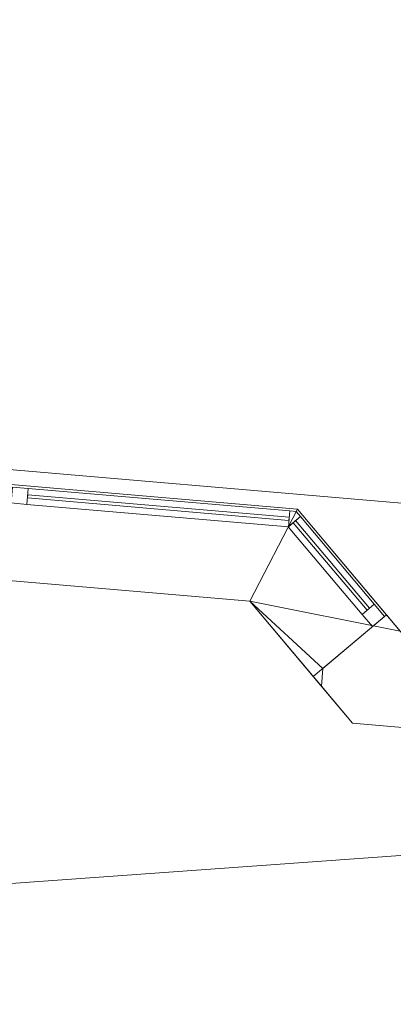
# Model space of a CAD drawing. Header units: millimetres. Extents: x -430348 to -225823, y -86243 to 5084.
# Tile 670 of 1056: x -370255 to -369083, y -235 to 2852. Entities that reach past the tile are written whole.
import ezdxf

# ---------------------------------------------------------------- set-up
doc = ezdxf.new("R2010")
doc.units = ezdxf.units.MM
for name, color, linetype, lineweight in [('A-GLAZ-CURT', 52, 'Continuous', 9), ('A-GLAZ-CWMG', 51, 'Continuous', 9), ('A-ROOF', 132, 'Continuous', 9), ('A-WALL', 113, 'Continuous', 9)]:
    doc.layers.add(name, color=color, linetype=linetype, lineweight=lineweight)

# ---------------------------------------------------------------- blocks, each defined once
blk = doc.blocks.new('System Panel - Glazed-518578-_3D_ Copy 1')
at = {"layer": 'A-GLAZ-CURT', "transparency": 33554471}
mesh = blk.add_polyface(dxfattribs=at)
corners = [(-411.3, 5), (-411.3, 5, 575), (411.3, 5, 575), (411.3, 5)]
mesh.append_faces([[corners[k] for k in face] for face in [(2, 3, 0, 1)]])
mesh = blk.add_polyface(dxfattribs=at)
corners = [(411.3, -5), (-411.3, -5), (-411.3, 5), (411.3, 5)]
mesh.append_faces([[corners[k] for k in face] for face in [(3, 0, 1, 2)]])
mesh = blk.add_polyface(dxfattribs=at)
corners = [(-411.3, -5, 575), (411.3, -5, 575), (411.3, 5, 575), (-411.3, 5, 575)]
mesh.append_faces([[corners[k] for k in face] for face in [(3, 0, 1, 2)]])
mesh = blk.add_polyface(dxfattribs=at)
corners = [(-411.3, -5), (-411.3, -5, 575), (-411.3, 5, 575), (-411.3, 5)]
mesh.append_faces([[corners[k] for k in face] for face in [(3, 0, 1, 2)]])
mesh = blk.add_polyface(dxfattribs=at)
corners = [(411.3, -5, 575), (411.3, -5), (411.3, 5), (411.3, 5, 575)]
mesh.append_faces([[corners[k] for k in face] for face in [(3, 0, 1, 2)]])
mesh = blk.add_polyface(dxfattribs=at)
corners = [(-411.3, -5), (411.3, -5), (411.3, -5, 575), (-411.3, -5, 575)]
mesh.append_faces([[corners[k] for k in face] for face in [(3, 0, 1, 2)]])
blk = doc.blocks.new('Quad Corner Mullion - Quad Mullion 1-518579-_3D_ Copy 1')
at = {"layer": 'A-GLAZ-CWMG'}
mesh = blk.add_polyface(dxfattribs=at)
corners = [(25, 10.4), (10.4, 25), (-10.4, 25), (-10.4, -25)]
mesh.append_faces([[corners[k] for k in face] for face in [(0, 1, 2, 3)]])
mesh = blk.add_polyface(dxfattribs=at)
corners = [(-10.4, 25), (10.4, 25), (10.4, 25, -650), (-10.4, 25, -650)]
mesh.append_faces([[corners[k] for k in face] for face in [(3, 0, 1, 2)]])
mesh = blk.add_polyface(dxfattribs=at)
corners = [(-10.4, -25), (-10.4, 25), (-10.4, 25, -650), (-10.4, -25, -650)]
mesh.append_faces([[corners[k] for k in face] for face in [(0, 1, 2, 3)]])
mesh = blk.add_polyface(dxfattribs=at)
corners = [(25, 10.4), (-10.4, -25), (-10.4, -25, -650), (25, 10.4, -650)]
mesh.append_faces([[corners[k] for k in face] for face in [(0, 1, 2, 3)]])
mesh = blk.add_polyface(dxfattribs=at)
corners = [(10.4, 25), (25, 10.4), (25, 10.4, -650), (10.4, 25, -650)]
mesh.append_faces([[corners[k] for k in face] for face in [(0, 1, 2, 3)]])
blk = doc.blocks.new('Rectangular Mullion - 50mm x 50mm-518576-_3D_ Copy 1')
at = {"layer": 'A-GLAZ-CWMG'}
mesh = blk.add_polyface(dxfattribs=at)
corners = [(0, 25), (-50, 25), (-50, -25), (0, -25)]
mesh.append_faces([[corners[k] for k in face] for face in [(3, 0, 1, 2)]])
mesh = blk.add_polyface(dxfattribs=at)
corners = [(0, 25, -822.6), (0, -25, -822.6), (-50, -25, -822.6), (-50, 25, -822.6)]
mesh.append_faces([[corners[k] for k in face] for face in [(0, 1, 2, 3)]])
mesh = blk.add_polyface(dxfattribs=at)
corners = [(-50, 25), (0, 25), (0, 25, -822.6), (-50, 25, -822.6)]
mesh.append_faces([[corners[k] for k in face] for face in [(0, 1, 2, 3)]])
mesh = blk.add_polyface(dxfattribs=at)
corners = [(-50, -25), (-50, 25), (-50, 25, -822.6), (-50, -25, -822.6)]
mesh.append_faces([[corners[k] for k in face] for face in [(0, 1, 2, 3)]])
mesh = blk.add_polyface(dxfattribs=at)
corners = [(0, 25), (0, -25), (0, -25, -822.6), (0, 25, -822.6)]
mesh.append_faces([[corners[k] for k in face] for face in [(0, 1, 2, 3)]])
mesh = blk.add_polyface(dxfattribs=at)
corners = [(0, -25), (-50, -25), (-50, -25, -822.6), (0, -25, -822.6)]
mesh.append_faces([[corners[k] for k in face] for face in [(0, 1, 2, 3)]])
blk = doc.blocks.new('System Panel - Glazed-518584-_3D_ Copy 1')
at = {"layer": 'A-GLAZ-CURT', "transparency": 33554471}
mesh = blk.add_polyface(dxfattribs=at)
corners = [(-179.6, 5), (-179.6, 5, 575), (179.6, 5, 575), (179.6, 5)]
mesh.append_faces([[corners[k] for k in face] for face in [(2, 3, 0, 1)]])
mesh = blk.add_polyface(dxfattribs=at)
corners = [(179.6, -5), (-179.6, -5), (-179.6, 5), (179.6, 5)]
mesh.append_faces([[corners[k] for k in face] for face in [(3, 0, 1, 2)]])
mesh = blk.add_polyface(dxfattribs=at)
corners = [(-179.6, -5, 575), (179.6, -5, 575), (179.6, 5, 575), (-179.6, 5, 575)]
mesh.append_faces([[corners[k] for k in face] for face in [(3, 0, 1, 2)]])
mesh = blk.add_polyface(dxfattribs=at)
corners = [(-179.6, -5), (-179.6, -5, 575), (-179.6, 5, 575), (-179.6, 5)]
mesh.append_faces([[corners[k] for k in face] for face in [(3, 0, 1, 2)]])
mesh = blk.add_polyface(dxfattribs=at)
corners = [(179.6, -5, 575), (179.6, -5), (179.6, 5), (179.6, 5, 575)]
mesh.append_faces([[corners[k] for k in face] for face in [(3, 0, 1, 2)]])
mesh = blk.add_polyface(dxfattribs=at)
corners = [(-179.6, -5), (179.6, -5), (179.6, -5, 575), (-179.6, -5, 575)]
mesh.append_faces([[corners[k] for k in face] for face in [(3, 0, 1, 2)]])
blk = doc.blocks.new('Rectangular Mullion - 50mm x 50mm-430066-_3D_ Copy 1')
at = {"layer": 'A-GLAZ-CWMG'}
mesh = blk.add_polyface(dxfattribs=at)
corners = [(0, 25), (-50, 25), (-50, -25), (0, -25)]
mesh.append_faces([[corners[k] for k in face] for face in [(2, 3, 0, 1)]])
mesh = blk.add_polyface(dxfattribs=at)
corners = [(-50, 25), (0, 25), (0, 25, -650), (-50, 25, -650)]
mesh.append_faces([[corners[k] for k in face] for face in [(0, 1, 2, 3)]])
mesh = blk.add_polyface(dxfattribs=at)
corners = [(-50, -25), (-50, 25), (-50, 25, -650), (-50, -25, -650)]
mesh.append_faces([[corners[k] for k in face] for face in [(0, 1, 2, 3)]])
mesh = blk.add_polyface(dxfattribs=at)
corners = [(0, 25), (0, -25), (0, -25, -650), (0, 25, -650)]
mesh.append_faces([[corners[k] for k in face] for face in [(0, 1, 2, 3)]])
mesh = blk.add_polyface(dxfattribs=at)
corners = [(0, -25), (-50, -25), (-50, -25, -650), (0, -25, -650)]
mesh.append_faces([[corners[k] for k in face] for face in [(0, 1, 2, 3)]])
blk = doc.blocks.new('Rectangular Mullion - 50mm x 50mm-518581-_3D_ Copy 1')
at = {"layer": 'A-GLAZ-CWMG'}
mesh = blk.add_polyface(dxfattribs=at)
corners = [(0, 25), (-50, 25), (-50, -25), (0, -25)]
mesh.append_faces([[corners[k] for k in face] for face in [(3, 0, 1, 2)]])
mesh = blk.add_polyface(dxfattribs=at)
corners = [(0, 25, -359.3), (0, -25, -359.3), (-50, -25, -359.3), (-50, 25, -359.3)]
mesh.append_faces([[corners[k] for k in face] for face in [(3, 0, 1, 2)]])
mesh = blk.add_polyface(dxfattribs=at)
corners = [(-50, 25), (0, 25), (0, 25, -359.3), (-50, 25, -359.3)]
mesh.append_faces([[corners[k] for k in face] for face in [(3, 0, 1, 2)]])
mesh = blk.add_polyface(dxfattribs=at)
corners = [(-50, -25), (-50, 25), (-50, 25, -359.3), (-50, -25, -359.3)]
mesh.append_faces([[corners[k] for k in face] for face in [(3, 0, 1, 2)]])
mesh = blk.add_polyface(dxfattribs=at)
corners = [(0, 25), (0, -25), (0, -25, -359.3), (0, 25, -359.3)]
mesh.append_faces([[corners[k] for k in face] for face in [(3, 0, 1, 2)]])
mesh = blk.add_polyface(dxfattribs=at)
corners = [(0, -25), (-50, -25), (-50, -25, -359.3), (0, -25, -359.3)]
mesh.append_faces([[corners[k] for k in face] for face in [(3, 0, 1, 2)]])
blk = doc.blocks.new('Rectangular Mullion - 50mm x 50mm-518582-_3D_ Copy 1')
at = {"layer": 'A-GLAZ-CWMG'}
mesh = blk.add_polyface(dxfattribs=at)
corners = [(0, 25), (-50, 25), (-50, -25), (0, -25)]
mesh.append_faces([[corners[k] for k in face] for face in [(2, 3, 0, 1)]])
mesh = blk.add_polyface(dxfattribs=at)
corners = [(0, 25, -359.3), (0, -25, -359.3), (-50, -25, -359.3), (-50, 25, -359.3)]
mesh.append_faces([[corners[k] for k in face] for face in [(0, 1, 2, 3)]])
mesh = blk.add_polyface(dxfattribs=at)
corners = [(-50, 25), (0, 25), (0, 25, -359.3), (-50, 25, -359.3)]
mesh.append_faces([[corners[k] for k in face] for face in [(3, 0, 1, 2)]])
mesh = blk.add_polyface(dxfattribs=at)
corners = [(-50, -25), (-50, 25), (-50, 25, -359.3), (-50, -25, -359.3)]
mesh.append_faces([[corners[k] for k in face] for face in [(3, 0, 1, 2)]])
mesh = blk.add_polyface(dxfattribs=at)
corners = [(0, 25), (0, -25), (0, -25, -359.3), (0, 25, -359.3)]
mesh.append_faces([[corners[k] for k in face] for face in [(3, 0, 1, 2)]])
mesh = blk.add_polyface(dxfattribs=at)
corners = [(0, -25), (-50, -25), (-50, -25, -359.3), (0, -25, -359.3)]
mesh.append_faces([[corners[k] for k in face] for face in [(3, 0, 1, 2)]])
blk = doc.blocks.new('Rectangular Mullion - 50mm x 50mm-518575-_3D_ Copy 1')
at = {"layer": 'A-GLAZ-CWMG'}
mesh = blk.add_polyface(dxfattribs=at)
corners = [(0, 25), (-50, 25), (-50, -25), (0, -25)]
mesh.append_faces([[corners[k] for k in face] for face in [(2, 3, 0, 1)]])
mesh = blk.add_polyface(dxfattribs=at)
corners = [(0, 25, -822.6), (0, -25, -822.6), (-50, -25, -822.6), (-50, 25, -822.6)]
mesh.append_faces([[corners[k] for k in face] for face in [(0, 1, 2, 3)]])
mesh = blk.add_polyface(dxfattribs=at)
corners = [(-50, 25), (0, 25), (0, 25, -822.6), (-50, 25, -822.6)]
mesh.append_faces([[corners[k] for k in face] for face in [(0, 1, 2, 3)]])
mesh = blk.add_polyface(dxfattribs=at)
corners = [(-50, -25), (-50, 25), (-50, 25, -822.6), (-50, -25, -822.6)]
mesh.append_faces([[corners[k] for k in face] for face in [(0, 1, 2, 3)]])
mesh = blk.add_polyface(dxfattribs=at)
corners = [(0, 25), (0, -25), (0, -25, -822.6), (0, 25, -822.6)]
mesh.append_faces([[corners[k] for k in face] for face in [(0, 1, 2, 3)]])
mesh = blk.add_polyface(dxfattribs=at)
corners = [(0, -25), (-50, -25), (-50, -25, -822.6), (0, -25, -822.6)]
mesh.append_faces([[corners[k] for k in face] for face in [(0, 1, 2, 3)]])
blk = doc.blocks.new('Quad Corner Mullion - Quad Mullion 1-518596-_3D_ Copy 1')
at = {"layer": 'A-GLAZ-CWMG'}
mesh = blk.add_polyface(dxfattribs=at)
corners = [(25, 10.4, -650), (-10.4, -25, -650), (-10.4, 25, -650), (10.4, 25, -650)]
mesh.append_faces([[corners[k] for k in face] for face in [(2, 3, 0, 1)]])
mesh = blk.add_polyface(dxfattribs=at)
corners = [(-10.4, 25), (10.4, 25), (10.4, 25, -650), (-10.4, 25, -650)]
mesh.append_faces([[corners[k] for k in face] for face in [(3, 0, 1, 2)]])
mesh = blk.add_polyface(dxfattribs=at)
corners = [(-10.4, -25), (-10.4, 25), (-10.4, 25, -650), (-10.4, -25, -650)]
mesh.append_faces([[corners[k] for k in face] for face in [(3, 0, 1, 2)]])
mesh = blk.add_polyface(dxfattribs=at)
corners = [(25, 10.4), (-10.4, -25), (-10.4, -25, -650), (25, 10.4, -650)]
mesh.append_faces([[corners[k] for k in face] for face in [(3, 0, 1, 2)]])
mesh = blk.add_polyface(dxfattribs=at)
corners = [(10.4, 25), (25, 10.4), (25, 10.4, -650), (10.4, 25, -650)]
mesh.append_faces([[corners[k] for k in face] for face in [(0, 1, 2, 3)]])
blk = doc.blocks.new('Rectangular Mullion - 50mm x 50mm-386504-_3D_ Copy 1')
at = {"layer": 'A-GLAZ-CWMG'}
mesh = blk.add_polyface(dxfattribs=at)
corners = [(0, 25, -650), (0, -25, -650), (-50, -25, -650), (-50, 25, -650)]
mesh.append_faces([[corners[k] for k in face] for face in [(3, 0, 1, 2)]])
mesh = blk.add_polyface(dxfattribs=at)
corners = [(-50, 25), (0, 25), (0, 25, -650), (-50, 25, -650)]
mesh.append_faces([[corners[k] for k in face] for face in [(3, 0, 1, 2)]])
mesh = blk.add_polyface(dxfattribs=at)
corners = [(-50, -25), (-50, 25), (-50, 25, -650), (-50, -25, -650)]
mesh.append_faces([[corners[k] for k in face] for face in [(3, 0, 1, 2)]])
mesh = blk.add_polyface(dxfattribs=at)
corners = [(0, 25), (0, -25), (0, -25, -650), (0, 25, -650)]
mesh.append_faces([[corners[k] for k in face] for face in [(3, 0, 1, 2)]])
mesh = blk.add_polyface(dxfattribs=at)
corners = [(0, -25), (-50, -25), (-50, -25, -650), (0, -25, -650)]
mesh.append_faces([[corners[k] for k in face] for face in [(3, 0, 1, 2)]])
blk = doc.blocks.new('Rectangular Mullion - 50mm x 50mm-386276-_3D_ Copy 1')
at = {"layer": 'A-GLAZ-CWMG'}
mesh = blk.add_polyface(dxfattribs=at)
corners = [(25, 25), (-25, 25), (-25, -25), (25, -25)]
mesh.append_faces([[corners[k] for k in face] for face in [(2, 3, 0, 1)]])
mesh = blk.add_polyface(dxfattribs=at)
corners = [(-25, 25), (25, 25), (25, 25, -650), (-25, 25, -650)]
mesh.append_faces([[corners[k] for k in face] for face in [(3, 0, 1, 2)]])
mesh = blk.add_polyface(dxfattribs=at)
corners = [(-25, -25), (-25, 25), (-25, 25, -650), (-25, -25, -650)]
mesh.append_faces([[corners[k] for k in face] for face in [(3, 0, 1, 2)]])
mesh = blk.add_polyface(dxfattribs=at)
corners = [(25, 25), (25, -25), (25, -25, -650), (25, 25, -650)]
mesh.append_faces([[corners[k] for k in face] for face in [(3, 0, 1, 2)]])
mesh = blk.add_polyface(dxfattribs=at)
corners = [(25, -25), (-25, -25), (-25, -25, -650), (25, -25, -650)]
mesh.append_faces([[corners[k] for k in face] for face in [(3, 0, 1, 2)]])
blk = doc.blocks.new('Rectangular Mullion - 50mm x 50mm-518577-_3D_ Copy 1')
at = {"layer": 'A-GLAZ-CWMG'}
mesh = blk.add_polyface(dxfattribs=at)
corners = [(25, 25), (-25, 25), (-25, -25), (25, -25)]
mesh.append_faces([[corners[k] for k in face] for face in [(2, 3, 0, 1)]])
mesh = blk.add_polyface(dxfattribs=at)
corners = [(25, 25, -822.6), (25, -25, -822.6), (-25, -25, -822.6), (-25, 25, -822.6)]
mesh.append_faces([[corners[k] for k in face] for face in [(0, 1, 2, 3)]])
mesh = blk.add_polyface(dxfattribs=at)
corners = [(-25, 25), (25, 25), (25, 25, -822.6), (-25, 25, -822.6)]
mesh.append_faces([[corners[k] for k in face] for face in [(0, 1, 2, 3)]])
mesh = blk.add_polyface(dxfattribs=at)
corners = [(-25, -25), (-25, 25), (-25, 25, -822.6), (-25, -25, -822.6)]
mesh.append_faces([[corners[k] for k in face] for face in [(0, 1, 2, 3)]])
mesh = blk.add_polyface(dxfattribs=at)
corners = [(25, 25), (25, -25), (25, -25, -822.6), (25, 25, -822.6)]
mesh.append_faces([[corners[k] for k in face] for face in [(0, 1, 2, 3)]])
mesh = blk.add_polyface(dxfattribs=at)
corners = [(25, -25), (-25, -25), (-25, -25, -822.6), (25, -25, -822.6)]
mesh.append_faces([[corners[k] for k in face] for face in [(0, 1, 2, 3)]])
blk = doc.blocks.new('Rectangular Mullion - 50mm x 50mm-430063-_3D_ Copy 1')
at = {"layer": 'A-GLAZ-CWMG'}
mesh = blk.add_polyface(dxfattribs=at)
corners = [(25, 25, -650), (25, -25, -650), (-25, -25, -650), (-25, 25, -650)]
mesh.append_faces([[corners[k] for k in face] for face in [(0, 1, 2, 3)]])
mesh = blk.add_polyface(dxfattribs=at)
corners = [(-25, 25), (25, 25), (25, 25, -650), (-25, 25, -650)]
mesh.append_faces([[corners[k] for k in face] for face in [(0, 1, 2, 3)]])
mesh = blk.add_polyface(dxfattribs=at)
corners = [(-25, -25), (-25, 25), (-25, 25, -650), (-25, -25, -650)]
mesh.append_faces([[corners[k] for k in face] for face in [(0, 1, 2, 3)]])
mesh = blk.add_polyface(dxfattribs=at)
corners = [(25, 25), (25, -25), (25, -25, -650), (25, 25, -650)]
mesh.append_faces([[corners[k] for k in face] for face in [(0, 1, 2, 3)]])
mesh = blk.add_polyface(dxfattribs=at)
corners = [(25, -25), (-25, -25), (-25, -25, -650), (25, -25, -650)]
mesh.append_faces([[corners[k] for k in face] for face in [(0, 1, 2, 3)]])
blk = doc.blocks.new('Rectangular Mullion - 50mm x 50mm-518583-_3D_ Copy 1')
at = {"layer": 'A-GLAZ-CWMG'}
mesh = blk.add_polyface(dxfattribs=at)
corners = [(25, 25), (-25, 25), (-25, -25), (25, -25)]
mesh.append_faces([[corners[k] for k in face] for face in [(2, 3, 0, 1)]])
mesh = blk.add_polyface(dxfattribs=at)
corners = [(25, 25, -359.3), (25, -25, -359.3), (-25, -25, -359.3), (-25, 25, -359.3)]
mesh.append_faces([[corners[k] for k in face] for face in [(0, 1, 2, 3)]])
mesh = blk.add_polyface(dxfattribs=at)
corners = [(-25, 25), (25, 25), (25, 25, -359.3), (-25, 25, -359.3)]
mesh.append_faces([[corners[k] for k in face] for face in [(3, 0, 1, 2)]])
mesh = blk.add_polyface(dxfattribs=at)
corners = [(-25, -25), (-25, 25), (-25, 25, -359.3), (-25, -25, -359.3)]
mesh.append_faces([[corners[k] for k in face] for face in [(3, 0, 1, 2)]])
mesh = blk.add_polyface(dxfattribs=at)
corners = [(25, 25), (25, -25), (25, -25, -359.3), (25, 25, -359.3)]
mesh.append_faces([[corners[k] for k in face] for face in [(3, 0, 1, 2)]])
mesh = blk.add_polyface(dxfattribs=at)
corners = [(25, -25), (-25, -25), (-25, -25, -359.3), (25, -25, -359.3)]
mesh.append_faces([[corners[k] for k in face] for face in [(3, 0, 1, 2)]])

msp = doc.modelspace()

# ---------------------------------------------------------------- block references
at = {"layer": 'A-GLAZ-CURT', "transparency": 33554471}
for name, p, rotation in [('System Panel - Glazed-518578-_3D_ Copy 1', (-369820.2, 1321.8, 61847.6), 175.0947647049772), ('System Panel - Glazed-518578-_3D_ Copy 1', (-369820.2, 1321.8, 59347.6), 175.0947647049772), ('System Panel - Glazed-518578-_3D_ Copy 1', (-369820.2, 1321.8, 59972.6), 175.0947647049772), ('System Panel - Glazed-518578-_3D_ Copy 1', (-369820.2, 1321.8, 62472.6), 175.0947647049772), ('System Panel - Glazed-518584-_3D_ Copy 1', (-369277.7, 1140.4, 61847.6), 130.0947647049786), ('System Panel - Glazed-518584-_3D_ Copy 1', (-369277.7, 1140.4, 59347.6), 130.0947647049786), ('System Panel - Glazed-518584-_3D_ Copy 1', (-369277.7, 1140.4, 59972.6), 130.0947647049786), ('System Panel - Glazed-518584-_3D_ Copy 1', (-369277.7, 1140.4, 62472.6), 130.0947647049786)]:
    msp.add_blockref(name, p, dxfattribs=dict(at, rotation=rotation))
at = {"layer": 'A-GLAZ-CWMG', "extrusion": (0, 0, -1), "rotation": 4.905235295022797}
for name, p in [('Rectangular Mullion - 50mm x 50mm-386276-_3D_ Copy 1', (370254.9, 1359.1, -59297.6)), ('Rectangular Mullion - 50mm x 50mm-430063-_3D_ Copy 1', (370254.9, 1359.1, -59947.6)), ('Rectangular Mullion - 50mm x 50mm-386276-_3D_ Copy 1', (370254.9, 1359.1, -61797.6)), ('Rectangular Mullion - 50mm x 50mm-430063-_3D_ Copy 1', (370254.9, 1359.1, -62447.6))]:
    msp.add_blockref(name, p, dxfattribs=at)
at = {"layer": 'A-GLAZ-CWMG', "extrusion": (0.996337, -0.085508, 0), "rotation": 270}
for p in [(-30305.6, 61797.6, -368167.4), (-30305.6, 59297.6, -368167.4)]:
    msp.add_blockref('Rectangular Mullion - 50mm x 50mm-518576-_3D_ Copy 1', p, dxfattribs=at)
at = {"layer": 'A-GLAZ-CWMG', "extrusion": (-0.996337, 0.085508, 0), "rotation": 90}
for name, p in [('Rectangular Mullion - 50mm x 50mm-518575-_3D_ Copy 1', (30305.6, 63097.6, 368990)), ('Rectangular Mullion - 50mm x 50mm-518575-_3D_ Copy 1', (30305.6, 60597.6, 368990)), ('Rectangular Mullion - 50mm x 50mm-518577-_3D_ Copy 1', (30305.6, 59947.6, 368990)), ('Rectangular Mullion - 50mm x 50mm-518577-_3D_ Copy 1', (30305.6, 62447.6, 368990))]:
    msp.add_blockref(name, p, dxfattribs=at)
at = {"layer": 'A-GLAZ-CWMG'}
for name, p, rotation in [('Quad Corner Mullion - Quad Mullion 1-518579-_3D_ Copy 1', (-369400, 1285.7, 63097.6), 355.0947647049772), ('Quad Corner Mullion - Quad Mullion 1-518579-_3D_ Copy 1', (-369400, 1285.7, 60597.6), 355.0947647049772), ('Quad Corner Mullion - Quad Mullion 1-518596-_3D_ Copy 1', (-369400, 1285.7, 59947.6), 355.0947647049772), ('Quad Corner Mullion - Quad Mullion 1-518596-_3D_ Copy 1', (-369400, 1285.7, 62447.6), 355.0947647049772), ('Rectangular Mullion - 50mm x 50mm-430066-_3D_ Copy 1', (-369129.8, 964.7, 63097.6), 310.0947647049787), ('Rectangular Mullion - 50mm x 50mm-430066-_3D_ Copy 1', (-369129.8, 964.7, 60597.6), 310.0947647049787), ('Rectangular Mullion - 50mm x 50mm-386504-_3D_ Copy 1', (-369129.8, 964.7, 59947.6), 310.0947647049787), ('Rectangular Mullion - 50mm x 50mm-386504-_3D_ Copy 1', (-369129.8, 964.7, 62447.6), 310.0947647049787)]:
    msp.add_blockref(name, p, dxfattribs=dict(at, rotation=rotation))
at = {"layer": 'A-GLAZ-CWMG', "extrusion": (-0.644054, 0.76498, 0), "rotation": 90}
for name, p in [('Rectangular Mullion - 50mm x 50mm-518581-_3D_ Copy 1', (281755.7, 63097.6, 238886.7)), ('Rectangular Mullion - 50mm x 50mm-518581-_3D_ Copy 1', (281755.7, 60597.6, 238886.7)), ('Rectangular Mullion - 50mm x 50mm-518583-_3D_ Copy 1', (281755.7, 59947.6, 238886.7)), ('Rectangular Mullion - 50mm x 50mm-518583-_3D_ Copy 1', (281755.7, 62447.6, 238886.7))]:
    msp.add_blockref(name, p, dxfattribs=at)
at = {"layer": 'A-GLAZ-CWMG', "extrusion": (0.644054, -0.76498, 0), "rotation": 270}
for p in [(-281755.7, 61797.6, -238527.4), (-281755.7, 59297.6, -238527.4)]:
    msp.add_blockref('Rectangular Mullion - 50mm x 50mm-518582-_3D_ Copy 1', p, dxfattribs=at)

# ---------------------------------------------------------------- meshes
at = {"layer": 'A-ROOF'}
mesh = msp.add_polyface(dxfattribs=at)
corners = [(-386722.6, 2851.6, 63097.6), (-386722.6, 2851.6, 63197.6), (-362053.3, 734.5, 63197.6), (-362053.3, 734.5, 63097.6)]
mesh.append_faces([[corners[k] for k in face] for face in [(1, 2, 3, 0)]])
mesh = msp.add_polyface(dxfattribs=at)
corners = [(-362053.3, 734.5, 63197.6), (-386722.6, 2851.6, 63197.6), (-383374.5, -921.7, 65747.6), (-381211.9, -1107.3, 65747.6), (-381160.7, -509.8, 65307.3), (-380343.7, -579.9, 65307.3), (-380394.9, -1177.5, 65747.6), (-368877.3, -2165.9, 65747.6), (-368830.1, -1616.2, 65342.5), (-368013.1, -1686.3, 65342.5), (-368060.3, -2236, 65747.6), (-365938.6, -2418.1, 65747.6)]
mesh.append_faces([[corners[k] for k in face] for face in [(4, 1, 2, 3)]], dxfattribs={"vtx0": -1})
mesh.append_faces([[corners[k] for k in face] for face in [(1, 4, 5, 0)]], dxfattribs={"vtx0": -1, "vtx2": -1})
mesh.append_faces([[corners[k] for k in face] for face in [(11, 0, 9, 10)]], dxfattribs={"vtx1": -1})
mesh.append_faces([[corners[k] for k in face] for face in [(8, 9, 0, 5)]], dxfattribs={"vtx1": -1, "vtx2": -1, "vtx3": -1})
mesh.append_faces([[corners[k] for k in face] for face in [(6, 7, 8, 5)]], dxfattribs={"vtx2": -1})
mesh = msp.add_polyface(dxfattribs=at)
corners = [(-386722.6, 2851.6, 63097.6), (-362053.3, 734.5, 63097.6), (-365938.6, -2418.1, 65647.6), (-368060.3, -2236, 65647.6), (-368013.1, -1686.3, 65242.5), (-368830.1, -1616.2, 65242.5), (-368877.3, -2165.9, 65647.6), (-380394.9, -1177.5, 65647.6), (-380343.7, -579.9, 65207.3), (-381160.7, -509.8, 65207.3), (-381211.9, -1107.3, 65647.6), (-383374.5, -921.7, 65647.6)]
mesh.append_faces([[corners[k] for k in face] for face in [(4, 1, 2, 3)]], dxfattribs={"vtx0": -1})
mesh.append_faces([[corners[k] for k in face] for face in [(1, 4, 5, 8)]], dxfattribs={"vtx0": -1, "vtx2": -1, "vtx3": -1})
mesh.append_faces([[corners[k] for k in face] for face in [(11, 0, 9, 10)]], dxfattribs={"vtx1": -1})
mesh.append_faces([[corners[k] for k in face] for face in [(8, 9, 0, 1)]], dxfattribs={"vtx1": -1, "vtx3": -1})
mesh.append_faces([[corners[k] for k in face] for face in [(5, 6, 7, 8)]], dxfattribs={"vtx3": -1})
at = {"layer": 'A-WALL'}
mesh = msp.add_polyface(dxfattribs=at)
corners = [(-369383.9, 1317, 58197.6), (-371120.4, 1466, 58197.6), (-371120.4, 1466, 59297.6), (-369383.9, 1317, 59297.6), (-369383.9, 1317, 60597.6), (-371120.4, 1466, 60597.6), (-371120.4, 1466, 61797.6), (-369383.9, 1317, 61797.6), (-371120.4, 1466, 63131.7), (-369383.9, 1317, 63131.7), (-369383.9, 1317, 63097.6), (-371120.4, 1466, 63097.6)]
mesh.append_faces([[corners[k] for k in face] for face in [(3, 0, 1, 2), (6, 7, 4, 5), (9, 10, 11, 8)]])
mesh = msp.add_polyface(dxfattribs=at)
corners = [(-371120.4, 1466, 58197.6), (-369383.9, 1317, 58197.6), (-369533.3, 1028.7, 58197.6), (-371022.2, 1156.5, 58197.6)]
mesh.append_faces([[corners[k] for k in face] for face in [(0, 1, 2, 3)]])
mesh = msp.add_polyface(dxfattribs=at)
corners = [(-369383.9, 1317, 63097.6), (-369533.3, 1028.7, 63097.6), (-371022.2, 1156.5, 63097.6), (-371120.4, 1466, 63097.6)]
mesh.append_faces([[corners[k] for k in face] for face in [(1, 2, 3, 0)]])
mesh = msp.add_polyface(dxfattribs=at)
corners = [(-369533.3, 1028.7, 61797.6), (-369383.9, 1317, 61797.6), (-371120.4, 1466, 61797.6), (-371022.2, 1156.5, 61797.6)]
mesh.append_faces([[corners[k] for k in face] for face in [(2, 3, 0, 1)]])
mesh = msp.add_polyface(dxfattribs=at)
corners = [(-369383.9, 1317, 60597.6), (-369533.3, 1028.7, 60597.6), (-371022.2, 1156.5, 60597.6), (-371120.4, 1466, 60597.6)]
mesh.append_faces([[corners[k] for k in face] for face in [(1, 2, 3, 0)]])
mesh = msp.add_polyface(dxfattribs=at)
corners = [(-369533.3, 1028.7, 59297.6), (-369383.9, 1317, 59297.6), (-371120.4, 1466, 59297.6), (-371022.2, 1156.5, 59297.6)]
mesh.append_faces([[corners[k] for k in face] for face in [(2, 3, 0, 1)]])
mesh = msp.add_polyface(dxfattribs=at)
corners = [(-369383.9, 1317, 63131.7), (-371120.4, 1466, 63131.7), (-371022.2, 1156.5, 63352), (-369533.3, 1028.7, 63352)]
mesh.append_faces([[corners[k] for k in face] for face in [(3, 0, 1, 2)]])
mesh = msp.add_polyface(dxfattribs=at)
corners = [(-369383.9, 1317, 58197.6), (-369061.8, 934.5, 58197.6), (-368788.6, 609.9, 58197.6), (-369211.3, 646.2, 58197.6), (-369533.3, 1028.7, 58197.6)]
mesh.append_faces([[corners[k] for k in face] for face in [(1, 4, 0)]], dxfattribs={"vtx0": -1})
mesh.append_faces([[corners[k] for k in face] for face in [(3, 4, 1, 2)]], dxfattribs={"vtx1": -1})
mesh = msp.add_polyface(dxfattribs=at)
corners = [(-369383.9, 1317, 58197.6), (-369533.3, 1028.7, 58197.6), (-369533.3, 1028.7, 59297.6), (-369383.9, 1317, 59297.6), (-369383.9, 1317, 60597.6), (-369533.3, 1028.7, 60597.6), (-369533.3, 1028.7, 61797.6), (-369383.9, 1317, 61797.6), (-369383.9, 1317, 63097.6), (-369533.3, 1028.7, 63097.6), (-369533.3, 1028.7, 63352), (-369383.9, 1317, 63131.7)]
mesh.append_faces([[corners[k] for k in face] for face in [(3, 0, 1, 2), (6, 7, 4, 5), (11, 8, 9, 10)]])
mesh = msp.add_polyface(dxfattribs=at)
corners = [(-369104.9, 985.7, 63097.6), (-369304.3, 817.8, 63097.6), (-369309, 762.3, 63097.6), (-369533.3, 1028.7, 63097.6), (-369383.9, 1317, 63097.6)]
mesh.append_faces([[corners[k] for k in face] for face in [(1, 2, 3)]], dxfattribs={"vtx2": -1})
mesh.append_faces([[corners[k] for k in face] for face in [(3, 4, 0, 1)]], dxfattribs={"vtx3": -1})
mesh = msp.add_polyface(dxfattribs=at)
corners = [(-369309, 762.3, 61797.6), (-369304.3, 817.8, 61797.6), (-369104.9, 985.7, 61797.6), (-369383.9, 1317, 61797.6), (-369533.3, 1028.7, 61797.6)]
mesh.append_faces([[corners[k] for k in face] for face in [(1, 4, 0), (4, 1, 2, 3)]], dxfattribs={"vtx0": -1})
mesh = msp.add_polyface(dxfattribs=at)
corners = [(-369104.9, 985.7, 60597.6), (-369334.4, 792.5, 60597.6), (-369533.3, 1028.7, 60597.6), (-369383.9, 1317, 60597.6)]
mesh.append_faces([[corners[k] for k in face] for face in [(0, 1, 2, 3)]])
mesh = msp.add_polyface(dxfattribs=at)
corners = [(-369334.4, 792.5, 59297.6), (-369104.9, 985.7, 59297.6), (-369383.9, 1317, 59297.6), (-369533.3, 1028.7, 59297.6)]
mesh.append_faces([[corners[k] for k in face] for face in [(3, 0, 1, 2)]])
mesh = msp.add_polyface(dxfattribs=at)
corners = [(-368788.6, 609.9, 63611.5), (-369061.8, 934.5, 63391.3), (-369383.9, 1317, 63131.7), (-369533.3, 1028.7, 63352), (-369211.3, 646.2, 63611.5)]
mesh.append_faces([[corners[k] for k in face] for face in [(3, 1, 2)]], dxfattribs={"vtx0": -1})
mesh.append_faces([[corners[k] for k in face] for face in [(4, 0, 1, 3)]], dxfattribs={"vtx2": -1})
mesh = msp.add_polyface(dxfattribs=at)
corners = [(-369533.3, 1028.7, 58197.6), (-369383.9, 1317, 58197.6), (-369383.9, 1317, 59297.6), (-369533.3, 1028.7, 59297.6), (-369533.3, 1028.7, 63352), (-369533.3, 1028.7, 63097.6), (-369383.9, 1317, 63097.6), (-369383.9, 1317, 63131.7), (-369383.9, 1317, 61797.6), (-369533.3, 1028.7, 61797.6), (-369533.3, 1028.7, 60597.6), (-369383.9, 1317, 60597.6)]
mesh.append_faces([[corners[k] for k in face] for face in [(2, 3, 0, 1), (7, 4, 5, 6), (9, 10, 11, 8)]])
mesh = msp.add_polyface(dxfattribs=at)
corners = [(-368788.6, 609.9, 58197.6), (-369061.8, 934.5, 58197.6), (-369383.9, 1317, 58197.6), (-369383.9, 1317, 59297.6), (-369104.9, 985.7, 59297.6), (-369104.9, 985.7, 60597.6), (-369383.9, 1317, 60597.6), (-369383.9, 1317, 61797.6), (-369104.9, 985.7, 61797.6), (-369104.9, 985.7, 63097.6), (-369383.9, 1317, 63097.6), (-369383.9, 1317, 63131.7), (-369061.8, 934.5, 63391.3), (-368788.6, 609.9, 63611.5)]
mesh.append_faces([[corners[k] for k in face] for face in [(5, 8, 13, 0)]], dxfattribs={"vtx0": -1, "vtx1": -1, "vtx3": -1})
mesh.append_faces([[corners[k] for k in face] for face in [(0, 4, 5), (9, 12, 13, 8)]], dxfattribs={"vtx0": -1, "vtx2": -1})
mesh.append_faces([[corners[k] for k in face] for face in [(4, 0, 1, 2)]], dxfattribs={"vtx0": -1, "vtx3": -1})
mesh.append_faces([[corners[k] for k in face] for face in [(7, 8, 5, 6), (3, 4, 2)]], dxfattribs={"vtx1": -1})
mesh.append_faces([[corners[k] for k in face] for face in [(9, 10, 11, 12)]], dxfattribs={"vtx3": -1})
mesh = msp.add_polyface(dxfattribs=at)
corners = [(-371022.2, 1156.5, 58197.6), (-369533.3, 1028.7, 58197.6), (-369533.3, 1028.7, 59297.6), (-371022.2, 1156.5, 59297.6), (-371022.2, 1156.5, 60597.6), (-369533.3, 1028.7, 60597.6), (-369533.3, 1028.7, 61797.6), (-371022.2, 1156.5, 61797.6), (-371022.2, 1156.5, 63097.6), (-369533.3, 1028.7, 63097.6), (-369533.3, 1028.7, 63352), (-371022.2, 1156.5, 63352)]
mesh.append_faces([[corners[k] for k in face] for face in [(2, 3, 0, 1), (6, 7, 4, 5), (11, 8, 9, 10)]])
mesh = msp.add_polyface(dxfattribs=at)
corners = [(-369533.3, 1028.7, 58197.6), (-369211.3, 646.2, 58197.6), (-369211.3, 646.2, 63611.5), (-369533.3, 1028.7, 63352), (-369533.3, 1028.7, 63097.6), (-369309, 762.3, 63097.6), (-369309, 762.3, 61797.6), (-369533.3, 1028.7, 61797.6), (-369533.3, 1028.7, 60597.6), (-369334.4, 792.5, 60597.6), (-369334.4, 792.5, 59297.6), (-369533.3, 1028.7, 59297.6)]
mesh.append_faces([[corners[k] for k in face] for face in [(2, 5, 6, 1)]], dxfattribs={"vtx0": -1, "vtx2": -1})
mesh.append_faces([[corners[k] for k in face] for face in [(9, 10, 1, 6)]], dxfattribs={"vtx1": -1, "vtx2": -1, "vtx3": -1})
mesh.append_faces([[corners[k] for k in face] for face in [(3, 4, 5, 2), (7, 8, 9, 6)]], dxfattribs={"vtx2": -1})
mesh.append_faces([[corners[k] for k in face] for face in [(10, 11, 0, 1)]], dxfattribs={"vtx3": -1})
mesh = msp.add_polyface(dxfattribs=at)
corners = [(-369104.9, 985.7, 59297.6), (-369334.4, 792.5, 59297.6), (-369334.4, 792.5, 60597.6), (-369104.9, 985.7, 60597.6)]
mesh.append_faces([[corners[k] for k in face] for face in [(0, 1, 2, 3)]])
mesh = msp.add_polyface(dxfattribs=at)
corners = [(-369104.9, 985.7, 63097.6), (-369104.9, 985.7, 61797.6), (-369304.3, 817.8, 61797.6), (-369304.3, 817.8, 63097.6)]
mesh.append_faces([[corners[k] for k in face] for face in [(2, 3, 0, 1)]])
mesh = msp.add_polyface(dxfattribs=at)
corners = [(-369304.3, 817.8, 61797.6), (-369309, 762.3, 61797.6), (-369309, 762.3, 63097.6), (-369304.3, 817.8, 63097.6)]
mesh.append_faces([[corners[k] for k in face] for face in [(1, 2, 3, 0)]])
mesh = msp.add_polyface(dxfattribs=at)
corners = [(-368788.6, 609.9, 58197.6), (-368788.6, 609.9, 63611.5), (-369211.3, 646.2, 63611.5), (-369211.3, 646.2, 58197.6)]
mesh.append_faces([[corners[k] for k in face] for face in [(2, 3, 0, 1)]])

doc.saveas('drawing.dxf')
